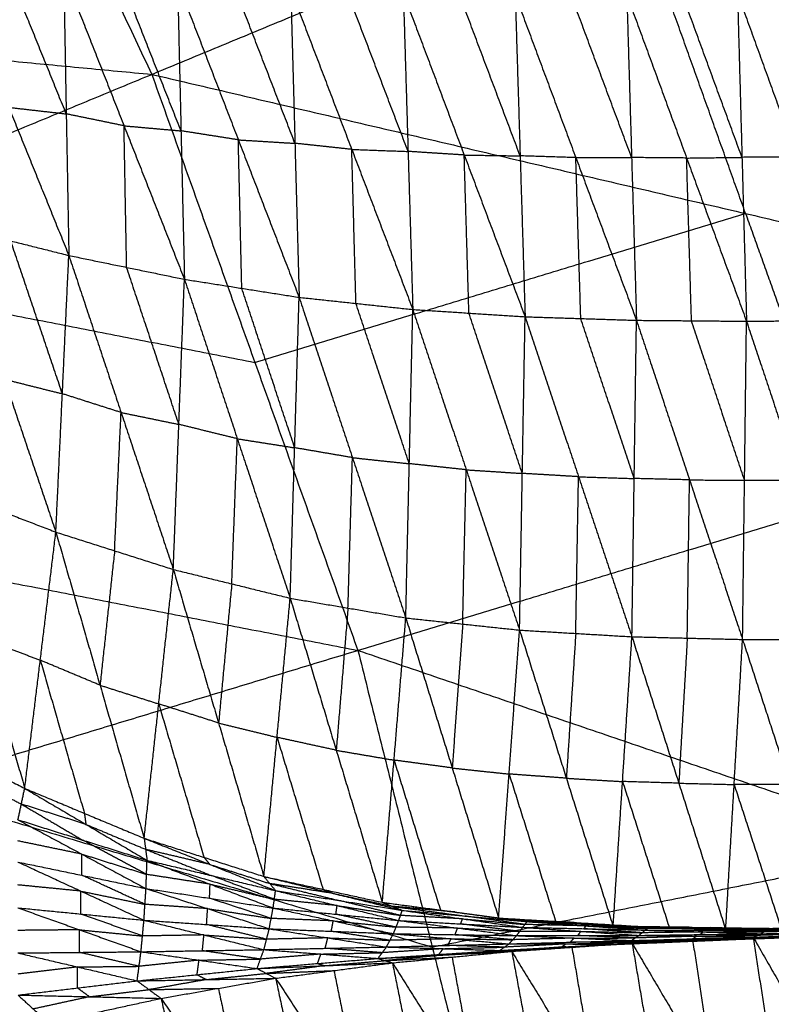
# Model space of a CAD drawing. Header units: millimetres. Extents: x -106 to 110, y -96 to 120.
# Tile 793 of 1020: x 47.54 to 53.65, y 23.78 to 31.78. Entities that reach past the tile are written whole.
import ezdxf

# ---------------------------------------------------------------- set-up
doc = ezdxf.new("R2010")
doc.units = ezdxf.units.MM
doc.header["$MEASUREMENT"] = 0
doc.layers.add('Default', color=7, linetype='Continuous', true_color=0x000000)

msp = doc.modelspace()

# ---------------------------------------------------------------- linework, layer by layer
at = {"layer": 'Default'}
for points in [[(46.4929, 35.8339, 3.8611), (47.5556, 33.5871, 3.8611), (48.6183, 31.3402, 3.8611)], [(48.6183, 31.3402, 3.8611), (52.4683, 32.9349, 3.9066), (56.3184, 34.5297, 3.952)], [(53.4435, 30.2096, 3.9066), (52.9559, 31.5723, 3.9066), (52.4683, 32.9349, 3.9066)], [(46.9682, 32.2754, -2.4363), (47.4562, 31.072, -2.3748), (47.9441, 29.8685, -2.3133)], [(39.6721, 32.1882, 3.8092), (44.1452, 31.7642, 3.8351), (48.6183, 31.3402, 3.8611)], [(47.9228, 31.0189, -2.4479), (47.6789, 31.6206, -2.4787), (47.4349, 32.2223, -2.5094)], [(47.9016, 32.1693, -2.5825), (47.9228, 31.0189, -2.4479), (47.9441, 29.8685, -2.3133)], [(47.9016, 32.1693, -2.5825), (48.3925, 30.9221, -2.5041), (48.8834, 29.6749, -2.4257)], [(48.8554, 30.8812, -2.5663), (48.6099, 31.5048, -2.6055), (48.3645, 32.1284, -2.6447)], [(48.8274, 32.0875, -2.7068), (48.8554, 30.8812, -2.5663), (48.8834, 29.6749, -2.4257)], [(48.8274, 32.0875, -2.7068), (49.3214, 30.8079, -2.6115), (49.8155, 29.5284, -2.5162)], [(49.7814, 30.7797, -2.6613), (49.5343, 31.4194, -2.7089), (49.2873, 32.0592, -2.7566)], [(49.7472, 32.031, -2.8064), (49.7814, 30.7797, -2.6613), (49.8155, 29.5284, -2.5162)], [(49.7472, 32.031, -2.8064), (50.2432, 30.7302, -2.6952), (50.7391, 29.4294, -2.5839)], [(50.7007, 30.7138, -2.7322), (50.4527, 31.3642, -2.7878), (50.2047, 32.0146, -2.8434)], [(50.6622, 31.9981, -2.8805), (50.7007, 30.7138, -2.7322), (50.7391, 29.4294, -2.5839)], [(50.6622, 31.9981, -2.8805), (51.157, 30.6844, -2.7555), (51.6518, 29.3706, -2.6306)], [(51.6115, 30.6778, -2.7807), (51.3641, 31.3347, -2.8432), (51.1167, 31.9916, -2.9057)], [(51.5712, 31.985, -2.9309), (51.6115, 30.6778, -2.7807), (51.6518, 29.3706, -2.6306)], [(51.5712, 31.985, -2.9309), (52.064, 30.6634, -2.7952), (52.5569, 29.3418, -2.6596)], [(52.5174, 30.664, -2.8106), (52.271, 31.3249, -2.8784), (52.0245, 31.9857, -2.9462)], [(52.4779, 31.9863, -2.9615), (52.5174, 30.664, -2.8106), (52.5569, 29.3418, -2.6596)], [(52.4779, 31.9863, -2.9615), (52.9645, 30.6602, -2.8181), (53.4511, 29.3341, -2.6747)], [(53.4143, 30.6658, -2.8256), (53.171, 31.3289, -2.8973), (52.9277, 31.992, -2.9691)], [(53.3775, 31.9976, -2.9766), (53.4143, 30.6658, -2.8256), (53.4511, 29.3341, -2.6747)], [(53.3775, 31.9976, -2.9766), (53.8592, 30.6693, -2.8273), (54.3408, 29.341, -2.678)], [(41.473, 28.3805, 3.8092), (45.0456, 29.8603, 3.8351), (48.6183, 31.3402, 3.8611)], [(48.6183, 31.3402, 3.8611), (49.4556, 28.9999, 3.8611), (50.2929, 26.6597, 3.8611)], [(48.6183, 31.3402, 3.8611), (53.4435, 30.2096, 3.9066), (58.2687, 29.0791, 3.952)], [(47.4562, 31.072, -2.3748), (47.6895, 31.0454, -2.4114), (47.9228, 31.0189, -2.4479)], [(48.3925, 30.9221, -2.5041), (48.1576, 30.9705, -2.476), (47.9228, 31.0189, -2.4479)], [(48.4137, 29.7717, -2.3695), (48.4031, 30.3469, -2.4368), (48.3925, 30.9221, -2.5041)], [(48.3925, 30.9221, -2.5041), (48.6239, 30.9016, -2.5352), (48.8554, 30.8812, -2.5663)], [(49.3214, 30.8079, -2.6115), (49.0884, 30.8446, -2.5889), (48.8554, 30.8812, -2.5663)], [(49.3494, 29.6016, -2.471), (49.3354, 30.2048, -2.5412), (49.3214, 30.8079, -2.6115)], [(49.3214, 30.8079, -2.6115), (49.5514, 30.7938, -2.6364), (49.7814, 30.7797, -2.6613)], [(50.2432, 30.7302, -2.6952), (50.0123, 30.7549, -2.6782), (49.7814, 30.7797, -2.6613)], [(50.2773, 29.4789, -2.5501), (50.2603, 30.1045, -2.6226), (50.2432, 30.7302, -2.6952)], [(50.2432, 30.7302, -2.6952), (50.4719, 30.722, -2.7137), (50.7007, 30.7138, -2.7322)], [(51.157, 30.6844, -2.7555), (50.9288, 30.6991, -2.7439), (50.7007, 30.7138, -2.7322)], [(51.1955, 29.4, -2.6072), (51.1762, 30.0422, -2.6814), (51.157, 30.6844, -2.7555)], [(51.157, 30.6844, -2.7555), (51.3842, 30.6811, -2.7681), (51.6115, 30.6778, -2.7807)], [(52.064, 30.6634, -2.7952), (51.8378, 30.6706, -2.788), (51.6115, 30.6778, -2.7807)], [(52.064, 30.6634, -2.7952), (52.2907, 30.6637, -2.8029), (52.5174, 30.664, -2.8106)], [(52.1043, 29.3562, -2.6451), (52.0842, 30.0098, -2.7202), (52.064, 30.6634, -2.7952)], [(52.9645, 30.6602, -2.8181), (52.7409, 30.6621, -2.8144), (52.5174, 30.664, -2.8106)], [(52.9645, 30.6602, -2.8181), (53.1894, 30.663, -2.8219), (53.4143, 30.6658, -2.8256)], [(53.004, 29.3379, -2.6672), (52.9842, 29.9991, -2.7426), (52.9645, 30.6602, -2.8181)], [(53.8592, 30.6693, -2.8273), (53.6367, 30.6676, -2.8265), (53.4143, 30.6658, -2.8256)], [(49.4556, 28.9999, 3.8611), (51.4495, 29.6048, 3.8838), (53.4435, 30.2096, 3.9066)], [(53.4435, 30.2096, 3.9066), (53.8621, 29.0395, 3.9066), (54.2808, 27.8694, 3.9066)], [(47.0001, 30.1052, -2.1813), (47.4194, 28.8629, -1.8118), (47.8387, 27.6206, -1.4422)], [(47.0001, 30.1052, -2.1813), (47.4721, 29.9868, -2.2473), (47.9441, 29.8685, -2.3133)], [(47.8914, 28.7445, -1.8778), (47.6818, 29.3657, -2.0625), (47.4721, 29.9868, -2.2473)], [(45.0456, 29.8603, 3.8351), (47.2506, 29.4301, 3.8481), (49.4556, 28.9999, 3.8611)], [(47.8387, 27.6206, -1.4422), (47.8914, 28.7445, -1.8778), (47.9441, 29.8685, -2.3133)], [(47.9441, 29.8685, -2.3133), (48.3685, 28.5926, -1.9137), (48.7929, 27.3167, -1.5141)], [(47.9441, 29.8685, -2.3133), (48.4137, 29.7717, -2.3695), (48.8834, 29.6749, -2.4257)], [(48.8381, 28.4958, -1.9699), (48.6259, 29.1337, -2.1697), (48.4137, 29.7717, -2.3695)], [(48.7929, 27.3167, -1.5141), (48.8381, 28.4958, -1.9699), (48.8834, 29.6749, -2.4257)], [(48.8834, 29.6749, -2.4257), (49.3131, 28.3791, -1.9989), (49.7428, 27.0834, -1.572)], [(48.8834, 29.6749, -2.4257), (49.3494, 29.6016, -2.471), (49.8155, 29.5284, -2.5162)], [(49.7791, 28.3059, -2.0441), (49.5643, 28.9537, -2.2575), (49.3494, 29.6016, -2.471)], [(49.7428, 27.0834, -1.572), (49.7791, 28.3059, -2.0441), (49.8155, 29.5284, -2.5162)], [(49.8155, 29.5284, -2.5162), (50.2488, 28.2258, -2.0658), (50.6822, 26.9232, -1.6154)], [(49.8155, 29.5284, -2.5162), (50.2773, 29.4789, -2.5501), (50.7391, 29.4294, -2.5839)], [(50.7107, 28.1763, -2.0997), (50.494, 28.8276, -2.3249), (50.2773, 29.4789, -2.5501)], [(50.6822, 26.9232, -1.6154), (50.7107, 28.1763, -2.0997), (50.7391, 29.4294, -2.5839)], [(50.7391, 29.4294, -2.5839), (51.173, 28.1268, -2.1146), (51.6068, 26.8243, -1.6452)], [(50.7391, 29.4294, -2.5839), (51.1955, 29.4, -2.6072), (51.6518, 29.3706, -2.6306)], [(51.6293, 28.0975, -2.1379), (51.4124, 28.7487, -2.3726), (51.1955, 29.4, -2.6072)], [(51.6068, 26.8243, -1.6452), (51.6293, 28.0975, -2.1379), (51.6518, 29.3706, -2.6306)], [(51.6518, 29.3706, -2.6306), (52.0859, 28.0705, -2.1471), (52.52, 26.7703, -1.6637)], [(51.6518, 29.3706, -2.6306), (52.1043, 29.3562, -2.6451), (52.5569, 29.3418, -2.6596)], [(52.5384, 28.0561, -2.1617), (52.3214, 28.7061, -2.4034), (52.1043, 29.3562, -2.6451)], [(52.52, 26.7703, -1.6637), (52.5384, 28.0561, -2.1617), (52.5569, 29.3418, -2.6596)], [(52.5569, 29.3418, -2.6596), (52.988, 28.045, -2.1663), (53.4191, 26.7482, -1.6731)], [(52.5569, 29.3418, -2.6596), (53.004, 29.3379, -2.6672), (53.4511, 29.3341, -2.6747)], [(53.4351, 28.0412, -2.1739), (53.2195, 28.6895, -2.4205), (53.004, 29.3379, -2.6672)], [(53.4191, 26.7482, -1.6731), (53.4351, 28.0412, -2.1739), (53.4511, 29.3341, -2.6747)], [(53.4511, 29.3341, -2.6747), (53.896, 29.3376, -2.6764), (54.3408, 29.341, -2.678)], [(53.4511, 29.3341, -2.6747), (53.8817, 28.0407, -2.1746), (54.3124, 26.7473, -1.6746)], [(50.2929, 26.6597, 3.8611), (54.2808, 27.8694, 3.9066), (58.2687, 29.0791, 3.952)], [(47.4194, 28.8629, -1.8118), (47.6554, 28.8037, -1.8448), (47.8914, 28.7445, -1.8778)], [(48.3685, 28.5926, -1.9137), (48.13, 28.6686, -1.8957), (47.8914, 28.7445, -1.8778)], [(48.3158, 27.4686, -1.4782), (48.3422, 28.0306, -1.6959), (48.3685, 28.5926, -1.9137)], [(48.3685, 28.5926, -1.9137), (48.6033, 28.5442, -1.9418), (48.8381, 28.4958, -1.9699)], [(49.3131, 28.3791, -1.9989), (49.0756, 28.4374, -1.9844), (48.8381, 28.4958, -1.9699)], [(41.473, 28.3805, 3.8092), (45.883, 27.5201, 3.8351), (50.2929, 26.6597, 3.8611)], [(49.2679, 27.2, -1.5431), (49.2905, 27.7896, -1.771), (49.3131, 28.3791, -1.9989)], [(49.3131, 28.3791, -1.9989), (49.5461, 28.3425, -2.0215), (49.7791, 28.3059, -2.0441)], [(50.2488, 28.2258, -2.0658), (50.014, 28.2658, -2.0549), (49.7791, 28.3059, -2.0441)], [(50.2125, 27.0033, -1.5937), (50.2307, 27.6145, -1.8297), (50.2488, 28.2258, -2.0658)], [(50.2488, 28.2258, -2.0658), (50.4798, 28.201, -2.0827), (50.7107, 28.1763, -2.0997)], [(51.173, 28.1268, -2.1146), (50.9418, 28.1516, -2.1071), (50.7107, 28.1763, -2.0997)], [(51.1445, 26.8738, -1.6303), (51.1588, 27.5003, -1.8724), (51.173, 28.1268, -2.1146)], [(51.173, 28.1268, -2.1146), (51.4011, 28.1122, -2.1262), (51.6293, 28.0975, -2.1379)], [(52.0859, 28.0705, -2.1471), (51.8576, 28.084, -2.1425), (51.6293, 28.0975, -2.1379)], [(52.0634, 26.7973, -1.6545), (52.0747, 27.4339, -1.9008), (52.0859, 28.0705, -2.1471)], [(52.0859, 28.0705, -2.1471), (52.3122, 28.0633, -2.1544), (52.5384, 28.0561, -2.1617)], [(52.988, 28.045, -2.1663), (52.7632, 28.0505, -2.164), (52.5384, 28.0561, -2.1617)], [(52.9696, 26.7593, -1.6684), (52.9788, 27.4021, -1.9174), (52.988, 28.045, -2.1663)], [(52.988, 28.045, -2.1663), (53.2116, 28.0431, -2.1701), (53.4351, 28.0412, -2.1739)], [(53.8817, 28.0407, -2.1746), (53.6584, 28.0409, -2.1743), (53.4351, 28.0412, -2.1739)], [(46.8877, 27.9866, -1.3579), (47.2365, 26.7623, -0.6241), (47.5853, 25.538, 0.1097)], [(46.8877, 27.9866, -1.3579), (47.3632, 27.8036, -1.4001), (47.8387, 27.6206, -1.4422)], [(47.5853, 25.538, 0.1097), (47.712, 26.5793, -0.6663), (47.8387, 27.6206, -1.4422)], [(47.8387, 27.6206, -1.4422), (48.1974, 26.3765, -0.6634), (48.5561, 25.1324, 0.1154)], [(47.8387, 27.6206, -1.4422), (48.3158, 27.4686, -1.4782), (48.7929, 27.3167, -1.5141)], [(48.3158, 27.4686, -1.4782), (48.2566, 26.9225, -1.0708), (48.1974, 26.3765, -0.6634)], [(48.5561, 25.1324, 0.1154), (48.6745, 26.2245, -0.6993), (48.7929, 27.3167, -1.5141)], [(48.7929, 27.3167, -1.5141), (49.161, 26.0694, -0.6962), (49.5292, 24.8222, 0.1218)], [(48.7929, 27.3167, -1.5141), (49.2679, 27.2, -1.5431), (49.7428, 27.0834, -1.572)], [(49.2679, 27.2, -1.5431), (49.2144, 26.6347, -1.1196), (49.161, 26.0694, -0.6962)], [(49.5292, 24.8222, 0.1218), (49.636, 25.9528, -0.7251), (49.7428, 27.0834, -1.572)], [(49.7428, 27.0834, -1.572), (50.1171, 25.8479, -0.7216), (50.4915, 24.6123, 0.1287)], [(49.7428, 27.0834, -1.572), (50.2125, 27.0033, -1.5937), (50.6822, 26.9232, -1.6154)], [(50.2125, 27.0033, -1.5937), (50.1648, 26.4256, -1.1577), (50.1171, 25.8479, -0.7216)], [(50.4915, 24.6123, 0.1287), (50.5869, 25.7678, -0.7433), (50.6822, 26.9232, -1.6154)], [(50.6822, 26.9232, -1.6154), (51.0594, 25.7041, -0.7395), (51.4365, 24.4849, 0.1363)], [(50.6822, 26.9232, -1.6154), (51.1445, 26.8738, -1.6303), (51.6068, 26.8243, -1.6452)], [(51.1445, 26.8738, -1.6303), (51.102, 26.2889, -1.1849), (51.0594, 25.7041, -0.7395)], [(51.4365, 24.4849, 0.1363), (51.5217, 25.6546, -0.7545), (51.6068, 26.8243, -1.6452)], [(51.6068, 26.8243, -1.6452), (51.9872, 25.6206, -0.7503), (52.3675, 24.4169, 0.1446)], [(51.6068, 26.8243, -1.6452), (52.0634, 26.7973, -1.6545), (52.52, 26.7703, -1.6637)], [(47.2365, 26.7623, -0.6241), (47.4742, 26.6708, -0.6452), (47.712, 26.5793, -0.6663)], [(52.0634, 26.7973, -1.6545), (52.0253, 26.209, -1.2024), (51.9872, 25.6206, -0.7503)], [(52.3675, 24.4169, 0.1446), (52.4438, 25.5936, -0.7596), (52.52, 26.7703, -1.6637)], [(52.52, 26.7703, -1.6637), (52.9009, 25.5803, -0.7551), (53.2819, 24.3903, 0.1536)], [(52.52, 26.7703, -1.6637), (52.9696, 26.7593, -1.6684), (53.4191, 26.7482, -1.6731)], [(52.9696, 26.7593, -1.6684), (52.9353, 26.1698, -1.2117), (52.9009, 25.5803, -0.7551)], [(53.2819, 24.3903, 0.1536), (53.3505, 25.5693, -0.7597), (53.4191, 26.7482, -1.6731)], [(53.4191, 26.7482, -1.6731), (53.8043, 25.5692, -0.7547), (54.1894, 24.3903, 0.1636)], [(53.4191, 26.7482, -1.6731), (53.8658, 26.7478, -1.6738), (54.3124, 26.7473, -1.6746)], [(42.892, 24.4147, 3.8092), (46.5925, 25.5372, 3.8351), (50.2929, 26.6597, 3.8611)], [(50.2929, 26.6597, 3.8611), (50.8969, 24.2487, 3.8611), (51.5008, 21.8376, 3.8611)], [(50.2929, 26.6597, 3.8611), (54.9841, 25.0617, 3.9066), (59.6753, 23.4636, 3.952)], [(47.712, 26.5793, -0.6663), (47.8914, 25.9572, -0.2769), (48.0707, 25.3352, 0.1126)], [(48.1974, 26.3765, -0.6634), (47.9547, 26.4779, -0.6648), (47.712, 26.5793, -0.6663)], [(48.1974, 26.3765, -0.6634), (48.436, 26.3005, -0.6814), (48.6745, 26.2245, -0.6993)], [(48.6745, 26.2245, -0.6993), (48.8586, 25.6009, -0.2904), (49.0426, 24.9773, 0.1186)], [(49.161, 26.0694, -0.6962), (48.9178, 26.147, -0.6978), (48.6745, 26.2245, -0.6993)], [(46.6308, 26.0253, 0.1045), (47.108, 25.7817, 0.1071), (47.5853, 25.538, 0.1097)], [(49.161, 26.0694, -0.6962), (49.3985, 26.0111, -0.7106), (49.636, 25.9528, -0.7251)], [(49.636, 25.9528, -0.7251), (49.8231, 25.335, -0.2999), (50.0103, 24.7173, 0.1252)], [(50.1171, 25.8479, -0.7216), (49.8765, 25.9003, -0.7234), (49.636, 25.9528, -0.7251)], [(50.1171, 25.8479, -0.7216), (50.352, 25.8078, -0.7325), (50.5869, 25.7678, -0.7433)], [(50.5869, 25.7678, -0.7433), (50.7754, 25.1582, -0.3054), (50.964, 24.5486, 0.1325)], [(51.0594, 25.7041, -0.7395), (50.8231, 25.7359, -0.7414), (50.5869, 25.7678, -0.7433)], [(51.0594, 25.7041, -0.7395), (51.2905, 25.6793, -0.747), (51.5217, 25.6546, -0.7545)], [(47.0808, 25.6542, -0.046), (47.3194, 25.5324, -0.0447), (47.5581, 25.4105, -0.0434)], [(51.5217, 25.6546, -0.7545), (51.7119, 25.0528, -0.307), (51.902, 24.4509, 0.1404)], [(51.9872, 25.6206, -0.7503), (51.7544, 25.6376, -0.7524), (51.5217, 25.6546, -0.7545)], [(51.9872, 25.6206, -0.7503), (52.2155, 25.6071, -0.7549), (52.4438, 25.5936, -0.7596)], [(46.5925, 25.5372, 3.8351), (48.7447, 24.8929, 3.8481), (50.8969, 24.2487, 3.8611)], [(47.5308, 25.2831, -0.1965), (47.5581, 25.4105, -0.0434), (47.5853, 25.538, 0.1097)], [(47.5853, 25.538, 0.1097), (48.0707, 25.3352, 0.1126), (48.5561, 25.1324, 0.1154)], [(47.5853, 25.538, 0.1097), (48.0824, 25.2457, 0.004), (48.5796, 24.9534, -0.1018)], [(52.4438, 25.5936, -0.7596), (52.6342, 24.9986, -0.3052), (52.8247, 24.4036, 0.1491)], [(52.9009, 25.5803, -0.7551), (52.6724, 25.587, -0.7573), (52.4438, 25.5936, -0.7596)], [(52.9009, 25.5803, -0.7551), (53.1257, 25.5748, -0.7574), (53.3505, 25.5693, -0.7597)], [(53.3505, 25.5693, -0.7597), (53.5431, 24.9798, -0.3006), (53.7357, 24.3903, 0.1586)], [(53.8043, 25.5692, -0.7547), (53.5774, 25.5693, -0.7572), (53.3505, 25.5693, -0.7597)], [(47.5581, 25.4105, -0.0434), (47.8066, 25.2644, -0.0963), (48.0552, 25.1182, -0.1491)], [(48.0824, 25.2457, 0.004), (47.8202, 25.3281, -0.0197), (47.5581, 25.4105, -0.0434)], [(47.5308, 25.2831, -0.1965), (48.0509, 25.0038, -0.2136), (48.571, 24.7246, -0.2307)], [(47.5308, 25.2831, -0.1965), (48.0552, 25.1182, -0.1491), (48.5796, 24.9534, -0.1018)], [(48.0707, 25.3352, 0.1126), (48.0766, 25.2904, 0.0583), (48.0824, 25.2457, 0.004)], [(48.0824, 25.2457, 0.004), (48.3251, 25.1443, 0.0054), (48.5679, 25.0429, 0.0068)], [(48.5561, 25.1324, 0.1154), (48.5679, 25.0429, 0.0068), (48.5796, 24.9534, -0.1018)], [(48.5561, 25.1324, 0.1154), (49.0426, 24.9773, 0.1186), (49.5292, 24.8222, 0.1218)], [(48.5561, 25.1324, 0.1154), (49.09, 24.9198, 0.0457), (49.6239, 24.7073, -0.0241)], [(48.0509, 25.0038, -0.2136), (47.7908, 25.0576, -0.2498), (47.5306, 25.1114, -0.2861)], [(48.5753, 24.839, -0.1663), (48.3152, 24.9786, -0.1577), (48.0552, 25.1182, -0.1491)], [(48.5679, 25.0429, 0.0068), (48.8348, 24.9366, -0.0281), (49.1017, 24.8303, -0.0629)], [(49.09, 24.9198, 0.0457), (48.8289, 24.9813, 0.0263), (48.5679, 25.0429, 0.0068)], [(50.8969, 24.2487, 3.8611), (52.9405, 24.6552, 3.8838), (54.9841, 25.0617, 3.9066)], [(48.0507, 24.8322, -0.3032), (48.0508, 24.918, -0.2584), (48.0509, 25.0038, -0.2136)], [(48.0509, 25.0038, -0.2136), (48.3131, 24.9214, -0.1899), (48.5753, 24.839, -0.1663)], [(49.0426, 24.9773, 0.1186), (49.0663, 24.9486, 0.0821), (49.09, 24.9198, 0.0457)], [(47.5304, 24.9397, -0.3756), (48.0424, 24.7032, -0.3169), (48.5545, 24.4668, -0.2581)], [(47.5304, 24.9397, -0.3756), (48.0507, 24.8322, -0.3032), (48.571, 24.7246, -0.2307)], [(48.571, 24.7246, -0.2307), (48.5753, 24.839, -0.1663), (48.5796, 24.9534, -0.1018)], [(48.5796, 24.9534, -0.1018), (49.0918, 24.7597, -0.1074), (49.604, 24.5661, -0.113)], [(48.5796, 24.9534, -0.1018), (49.1017, 24.8303, -0.0629), (49.6239, 24.7073, -0.0241)], [(49.09, 24.9198, 0.0457), (49.3332, 24.8423, 0.0473), (49.5765, 24.7648, 0.0488)], [(48.5627, 24.5957, -0.2444), (48.3067, 24.7139, -0.2738), (48.0507, 24.8322, -0.3032)], [(49.0918, 24.7597, -0.1074), (48.8335, 24.7993, -0.1368), (48.5753, 24.839, -0.1663)], [(49.6139, 24.6367, -0.0685), (49.3578, 24.7335, -0.0657), (49.1017, 24.8303, -0.0629)], [(49.5292, 24.8222, 0.1218), (49.5765, 24.7648, 0.0488), (49.6239, 24.7073, -0.0241)], [(49.5292, 24.8222, 0.1218), (50.0103, 24.7173, 0.1252), (50.4915, 24.6123, 0.1287)], [(49.5292, 24.8222, 0.1218), (50.0916, 24.6846, 0.0789), (50.6541, 24.5469, 0.036)], [(48.0424, 24.7032, -0.3169), (47.7864, 24.7284, -0.3566), (47.5303, 24.7536, -0.3964)], [(48.5545, 24.4668, -0.2581), (48.5627, 24.5957, -0.2444), (48.571, 24.7246, -0.2307)], [(48.571, 24.7246, -0.2307), (49.0716, 24.5608, -0.18), (49.5722, 24.397, -0.1293)], [(48.571, 24.7246, -0.2307), (49.0875, 24.6453, -0.1718), (49.604, 24.5661, -0.113)], [(49.0875, 24.6453, -0.1718), (49.0896, 24.7025, -0.1396), (49.0918, 24.7597, -0.1074)], [(49.0918, 24.7597, -0.1074), (49.3529, 24.6982, -0.0879), (49.6139, 24.6367, -0.0685)], [(49.5765, 24.7648, 0.0488), (49.8577, 24.696, 0.0274), (50.139, 24.6271, 0.006)], [(50.0916, 24.6846, 0.0789), (49.8341, 24.7247, 0.0639), (49.5765, 24.7648, 0.0488)], [(48.0423, 24.5172, -0.3376), (48.0424, 24.6102, -0.3273), (48.0424, 24.7032, -0.3169)], [(48.0424, 24.7032, -0.3169), (48.3026, 24.6495, -0.2807), (48.5627, 24.5957, -0.2444)], [(49.5881, 24.4815, -0.1211), (49.3378, 24.5634, -0.1465), (49.0875, 24.6453, -0.1718)], [(49.604, 24.5661, -0.113), (49.6139, 24.6367, -0.0685), (49.6239, 24.7073, -0.0241)], [(49.6239, 24.7073, -0.0241), (50.1241, 24.5859, -0.0236), (50.6243, 24.4645, -0.0232)], [(49.6239, 24.7073, -0.0241), (50.139, 24.6271, 0.006), (50.6541, 24.5469, 0.036)], [(50.0103, 24.7173, 0.1252), (50.051, 24.7009, 0.1021), (50.0916, 24.6846, 0.0789)], [(50.0916, 24.6846, 0.0789), (50.3322, 24.6321, 0.0806), (50.5728, 24.5796, 0.0824)], [(47.5302, 24.5675, -0.4171), (48.0304, 24.3891, -0.318), (48.5305, 24.2106, -0.2188)], [(47.5302, 24.5675, -0.4171), (48.0423, 24.5172, -0.3376), (48.5545, 24.4668, -0.2581)], [(49.0716, 24.5608, -0.18), (48.8171, 24.5782, -0.2122), (48.5627, 24.5957, -0.2444)], [(49.5722, 24.397, -0.1293), (49.5881, 24.4815, -0.1211), (49.604, 24.5661, -0.113)], [(49.604, 24.5661, -0.113), (50.0926, 24.4616, -0.0723), (50.5812, 24.3571, -0.0316)], [(49.604, 24.5661, -0.113), (50.1142, 24.5153, -0.0681), (50.6243, 24.4645, -0.0232)], [(50.1241, 24.5859, -0.0236), (49.869, 24.6113, -0.0461), (49.6139, 24.6367, -0.0685)], [(50.1142, 24.5153, -0.0681), (50.1191, 24.5506, -0.0458), (50.1241, 24.5859, -0.0236)], [(50.1241, 24.5859, -0.0236), (50.3816, 24.5458, -0.0086), (50.6392, 24.5057, 0.0064)], [(50.6392, 24.5057, 0.0064), (50.3891, 24.5664, 0.0062), (50.139, 24.6271, 0.006)], [(50.4915, 24.6123, 0.1287), (50.5728, 24.5796, 0.0824), (50.6541, 24.5469, 0.036)], [(50.4915, 24.6123, 0.1287), (50.964, 24.5486, 0.1325), (51.4365, 24.4849, 0.1363)], [(50.4915, 24.6123, 0.1287), (51.0799, 24.5337, 0.1047), (51.6683, 24.4551, 0.0807)], [(50.5728, 24.5796, 0.0824), (50.867, 24.5403, 0.0704), (51.1612, 24.501, 0.0583)], [(51.0799, 24.5337, 0.1047), (50.8263, 24.5567, 0.0935), (50.5728, 24.5796, 0.0824)], [(48.5425, 24.3387, -0.2385), (48.2924, 24.4279, -0.2881), (48.0423, 24.5172, -0.3376)], [(49.0633, 24.4319, -0.1937), (49.0674, 24.4963, -0.1869), (49.0716, 24.5608, -0.18)], [(49.0716, 24.5608, -0.18), (49.3298, 24.5212, -0.1506), (49.5881, 24.4815, -0.1211)], [(50.6028, 24.4108, -0.0274), (50.3585, 24.463, -0.0477), (50.1142, 24.5153, -0.0681)], [(50.6243, 24.4645, -0.0232), (50.6392, 24.5057, 0.0064), (50.6541, 24.5469, 0.036)], [(51.1432, 24.478, 0.039), (50.8912, 24.4919, 0.0227), (50.6392, 24.5057, 0.0064)], [(50.6541, 24.5469, 0.036), (51.1432, 24.478, 0.039), (51.6323, 24.4091, 0.042)], [(50.6541, 24.5469, 0.036), (51.1612, 24.501, 0.0583), (51.6683, 24.4551, 0.0807)], [(50.964, 24.5486, 0.1325), (51.022, 24.5412, 0.1186), (51.0799, 24.5337, 0.1047)], [(51.0799, 24.5337, 0.1047), (51.3162, 24.5019, 0.1066), (51.5524, 24.47, 0.1085)], [(51.6503, 24.4321, 0.0614), (51.4058, 24.4666, 0.0598), (51.1612, 24.501, 0.0583)], [(51.4365, 24.4849, 0.1363), (51.5524, 24.47, 0.1085), (51.6683, 24.4551, 0.0807)], [(51.4365, 24.4849, 0.1363), (51.902, 24.4509, 0.1404), (52.3675, 24.4169, 0.1446)], [(51.4365, 24.4849, 0.1363), (52.0503, 24.4484, 0.1249), (52.6642, 24.4118, 0.1136)], [(42.892, 24.4147, 3.8092), (47.1964, 23.1262, 3.8351), (51.5008, 21.8376, 3.8611)], [(48.5305, 24.2106, -0.2188), (48.5425, 24.3387, -0.2385), (48.5545, 24.4668, -0.2581)], [(48.5545, 24.4668, -0.2581), (49.0416, 24.3472, -0.1805), (49.5288, 24.2276, -0.1028)], [(48.5545, 24.4668, -0.2581), (49.0633, 24.4319, -0.1937), (49.5722, 24.397, -0.1293)], [(49.5505, 24.3123, -0.116), (49.3069, 24.3721, -0.1549), (49.0633, 24.4319, -0.1937)], [(50.0926, 24.4616, -0.0723), (49.8403, 24.4716, -0.0967), (49.5881, 24.4815, -0.1211)], [(50.0767, 24.377, -0.0805), (50.0846, 24.4193, -0.0764), (50.0926, 24.4616, -0.0723)], [(50.0926, 24.4616, -0.0723), (50.3477, 24.4362, -0.0499), (50.6028, 24.4108, -0.0274)], [(50.5812, 24.3571, -0.0316), (50.6028, 24.4108, -0.0274), (50.6243, 24.4645, -0.0232)], [(51.1037, 24.4031, 0.0077), (50.8532, 24.4069, -0.0099), (50.6028, 24.4108, -0.0274)], [(50.6243, 24.4645, -0.0232), (51.1037, 24.4031, 0.0077), (51.5831, 24.3416, 0.0386)], [(50.6243, 24.4645, -0.0232), (51.1283, 24.4368, 0.0094), (51.6323, 24.4091, 0.042)], [(51.0822, 24.3493, 0.0035), (51.0929, 24.3762, 0.0056), (51.1037, 24.4031, 0.0077)], [(51.1037, 24.4031, 0.0077), (51.3557, 24.3892, 0.024), (51.6077, 24.3754, 0.0403)], [(51.1283, 24.4368, 0.0094), (51.1358, 24.4574, 0.0242), (51.1432, 24.478, 0.039)], [(51.6077, 24.3754, 0.0403), (51.368, 24.4061, 0.0249), (51.1283, 24.4368, 0.0094)], [(51.1432, 24.478, 0.039), (51.3968, 24.4551, 0.0502), (51.6503, 24.4321, 0.0614)], [(51.5524, 24.47, 0.1085), (51.8593, 24.4517, 0.1028), (52.1662, 24.4335, 0.0971)], [(52.0503, 24.4484, 0.1249), (51.8014, 24.4592, 0.1167), (51.5524, 24.47, 0.1085)], [(51.5831, 24.3416, 0.0386), (51.6077, 24.3754, 0.0403), (51.6323, 24.4091, 0.042)], [(51.6323, 24.4091, 0.042), (51.6503, 24.4321, 0.0614), (51.6683, 24.4551, 0.0807)], [(51.6323, 24.4091, 0.042), (52.1049, 24.3763, 0.0649), (52.5774, 24.3434, 0.0878)], [(51.6323, 24.4091, 0.042), (52.1297, 24.3979, 0.0652), (52.627, 24.3866, 0.0884)], [(52.1476, 24.4209, 0.0845), (51.899, 24.4265, 0.0729), (51.6503, 24.4321, 0.0614)], [(51.6683, 24.4551, 0.0807), (52.1476, 24.4209, 0.0845), (52.627, 24.3866, 0.0884)], [(51.6683, 24.4551, 0.0807), (52.1662, 24.4335, 0.0971), (52.6642, 24.4118, 0.1136)], [(51.902, 24.4509, 0.1404), (51.9762, 24.4496, 0.1327), (52.0503, 24.4484, 0.1249)], [(52.0503, 24.4484, 0.1249), (52.2831, 24.4314, 0.127), (52.5158, 24.4143, 0.1291)], [(52.1297, 24.3979, 0.0652), (52.1386, 24.4094, 0.0749), (52.1476, 24.4209, 0.0845)], [(52.1476, 24.4209, 0.0845), (52.3966, 24.41, 0.0928), (52.6456, 24.3992, 0.101)], [(52.6456, 24.3992, 0.101), (52.4059, 24.4163, 0.0991), (52.1662, 24.4335, 0.0971)], [(52.3675, 24.4169, 0.1446), (52.5158, 24.4143, 0.1291), (52.6642, 24.4118, 0.1136)], [(52.3675, 24.4169, 0.1446), (52.8247, 24.4036, 0.1491), (53.2819, 24.3903, 0.1536)], [(52.3675, 24.4169, 0.1446), (53.0088, 24.4088, 0.1414), (53.6501, 24.4008, 0.1383)], [(52.5158, 24.4143, 0.1291), (52.8365, 24.4103, 0.1275), (53.1571, 24.4063, 0.1259)], [(53.0088, 24.4088, 0.1414), (52.7623, 24.4116, 0.1353), (52.5158, 24.4143, 0.1291)], [(52.627, 24.3866, 0.0884), (52.6456, 24.3992, 0.101), (52.6642, 24.4118, 0.1136)], [(52.6642, 24.4118, 0.1136), (53.1392, 24.399, 0.1175), (53.6142, 24.3861, 0.1213)], [(52.6642, 24.4118, 0.1136), (53.1571, 24.4063, 0.1259), (53.6501, 24.4008, 0.1383)], [(52.8247, 24.4036, 0.1491), (52.9168, 24.4062, 0.1453), (53.0088, 24.4088, 0.1414)], [(53.0088, 24.4088, 0.1414), (53.2374, 24.4022, 0.1437), (53.466, 24.3955, 0.1459)], [(53.6321, 24.3934, 0.1298), (53.3946, 24.3999, 0.1279), (53.1571, 24.4063, 0.1259)], [(53.6501, 24.4008, 0.1383), (54.1387, 24.405, 0.1477), (54.6274, 24.4093, 0.157)], [(48.0304, 24.3891, -0.318), (47.7804, 24.3866, -0.3537), (47.5303, 24.384, -0.3895)], [(48.0305, 24.2056, -0.2903), (48.0304, 24.2973, -0.3041), (48.0304, 24.3891, -0.318)], [(48.0304, 24.3891, -0.318), (48.2864, 24.3639, -0.2782), (48.5425, 24.3387, -0.2385)], [(49.0416, 24.3472, -0.1805), (48.7921, 24.3429, -0.2095), (48.5425, 24.3387, -0.2385)], [(49.0296, 24.2191, -0.1608), (49.0356, 24.2832, -0.1706), (49.0416, 24.3472, -0.1805)], [(49.0416, 24.3472, -0.1805), (49.296, 24.3297, -0.1482), (49.5505, 24.3123, -0.116)], [(49.5288, 24.2276, -0.1028), (49.5505, 24.3123, -0.116), (49.5722, 24.397, -0.1293)], [(50.0487, 24.3232, -0.0719), (49.7996, 24.3178, -0.094), (49.5505, 24.3123, -0.116)], [(49.5722, 24.397, -0.1293), (50.0487, 24.3232, -0.0719), (50.5252, 24.2495, -0.0146)], [(49.5722, 24.397, -0.1293), (50.0767, 24.377, -0.0805), (50.5812, 24.3571, -0.0316)], [(50.027, 24.2386, -0.0587), (50.0379, 24.2809, -0.0653), (50.0487, 24.3232, -0.0719)], [(50.0487, 24.3232, -0.0719), (50.301, 24.3132, -0.0475), (50.5532, 24.3033, -0.0231)], [(50.5532, 24.3033, -0.0231), (50.315, 24.3401, -0.0518), (50.0767, 24.377, -0.0805)], [(50.5252, 24.2495, -0.0146), (50.5532, 24.3033, -0.0231), (50.5812, 24.3571, -0.0316)], [(50.5812, 24.3571, -0.0316), (51.0512, 24.3159, 0.0088), (51.5212, 24.2747, 0.0492)], [(50.5812, 24.3571, -0.0316), (51.0822, 24.3493, 0.0035), (51.5831, 24.3416, 0.0386)], [(51.5522, 24.3082, 0.0439), (51.3172, 24.3288, 0.0237), (51.0822, 24.3493, 0.0035)], [(51.5212, 24.2747, 0.0492), (51.5522, 24.3082, 0.0439), (51.5831, 24.3416, 0.0386)], [(51.5831, 24.3416, 0.0386), (52.0803, 24.3425, 0.0632), (52.5774, 24.3434, 0.0878)], [(51.5831, 24.3416, 0.0386), (52.0495, 24.3217, 0.0664), (52.5159, 24.3017, 0.0943)], [(52.1049, 24.3763, 0.0649), (51.8563, 24.3758, 0.0526), (51.6077, 24.3754, 0.0403)], [(52.0495, 24.3217, 0.0664), (52.2981, 24.3221, 0.0787), (52.5466, 24.3226, 0.091)], [(52.0803, 24.3425, 0.0632), (52.0926, 24.3594, 0.064), (52.1049, 24.3763, 0.0649)], [(52.5466, 24.3226, 0.091), (52.3135, 24.3325, 0.0771), (52.0803, 24.3425, 0.0632)], [(52.1049, 24.3763, 0.0649), (52.3535, 24.3706, 0.0765), (52.6022, 24.365, 0.0881)], [(52.6022, 24.365, 0.0881), (52.3659, 24.3814, 0.0766), (52.1297, 24.3979, 0.0652)], [(52.442, 24.2727, 0.1165), (52.9738, 24.3007, 0.1362), (53.5056, 24.3287, 0.156)], [(52.5159, 24.3017, 0.0943), (52.5466, 24.3226, 0.091), (52.5774, 24.3434, 0.0878)], [(52.5159, 24.3017, 0.0943), (53.0128, 24.3156, 0.1102), (53.5098, 24.3295, 0.1261)], [(52.5211, 24.2806, 0.1459), (53.0133, 24.3047, 0.151), (53.5056, 24.3287, 0.156)], [(53.0436, 24.3365, 0.107), (52.7951, 24.3295, 0.099), (52.5466, 24.3226, 0.091)], [(52.5774, 24.3434, 0.0878), (52.6022, 24.365, 0.0881), (52.627, 24.3866, 0.0884)], [(52.5774, 24.3434, 0.0878), (53.0724, 24.3501, 0.105), (53.5673, 24.3567, 0.1222)], [(52.5774, 24.3434, 0.0878), (53.0436, 24.3365, 0.107), (53.5098, 24.3295, 0.1261)], [(53.0971, 24.3717, 0.1053), (52.8497, 24.3683, 0.0967), (52.6022, 24.365, 0.0881)], [(52.627, 24.3866, 0.0884), (53.0971, 24.3717, 0.1053), (53.5673, 24.3567, 0.1222)], [(52.627, 24.3866, 0.0884), (53.1206, 24.3864, 0.1049), (53.6142, 24.3861, 0.1213)], [(53.1392, 24.399, 0.1175), (52.8924, 24.3991, 0.1092), (52.6456, 24.3992, 0.101)], [(53.0128, 24.3156, 0.1102), (53.0282, 24.3261, 0.1086), (53.0436, 24.3365, 0.107)], [(53.0436, 24.3365, 0.107), (53.2911, 24.3398, 0.1156), (53.5385, 24.3431, 0.1242)], [(53.0724, 24.3501, 0.105), (53.0848, 24.3609, 0.1051), (53.0971, 24.3717, 0.1053)], [(53.5385, 24.3431, 0.1242), (53.3055, 24.3466, 0.1146), (53.0724, 24.3501, 0.105)], [(53.0971, 24.3717, 0.1053), (53.3439, 24.3716, 0.1135), (53.5907, 24.3714, 0.1218)], [(53.1206, 24.3864, 0.1049), (53.1299, 24.3927, 0.1112), (53.1392, 24.399, 0.1175)], [(53.5907, 24.3714, 0.1218), (53.3557, 24.3789, 0.1133), (53.1206, 24.3864, 0.1049)], [(53.1392, 24.399, 0.1175), (53.3857, 24.3962, 0.1236), (53.6321, 24.3934, 0.1298)], [(53.2819, 24.3903, 0.1536), (53.466, 24.3955, 0.1459), (53.6501, 24.4008, 0.1383)], [(53.2819, 24.3903, 0.1536), (53.7357, 24.3903, 0.1586), (54.1894, 24.3903, 0.1636)], [(53.4415, 24.3141, 0.1402), (53.971, 24.3395, 0.1538), (54.5005, 24.3649, 0.1674)], [(53.4415, 24.3141, 0.1402), (53.9429, 24.3316, 0.1493), (54.4443, 24.3492, 0.1583)], [(53.4415, 24.3141, 0.1402), (53.4756, 24.3218, 0.1332), (53.5098, 24.3295, 0.1261)], [(53.4415, 24.3141, 0.1402), (53.4735, 24.3214, 0.1481), (53.5056, 24.3287, 0.156)], [(53.466, 24.3955, 0.1459), (53.6929, 24.3955, 0.1484), (53.9198, 24.3955, 0.1509)], [(53.4735, 24.3214, 0.1481), (53.7383, 24.3341, 0.1549), (54.0031, 24.3468, 0.1617)], [(53.971, 24.3395, 0.1538), (53.7223, 24.3304, 0.151), (53.4735, 24.3214, 0.1481)], [(53.9771, 24.3394, 0.1422), (53.7263, 24.3306, 0.1377), (53.4756, 24.3218, 0.1332)], [(53.5056, 24.3287, 0.156), (54.0031, 24.3468, 0.1617), (54.5005, 24.3649, 0.1674)], [(53.5056, 24.3287, 0.156), (53.682, 23.1728, -0.7993), (53.8585, 22.0169, -1.7547)], [(53.5056, 24.3287, 0.156), (54.1567, 23.1911, -0.7981), (54.8079, 22.0535, -1.7523)], [(53.5098, 24.3295, 0.1261), (54.0072, 24.3439, 0.1373), (54.5047, 24.3583, 0.1485)], [(53.5098, 24.3295, 0.1261), (53.5385, 24.3431, 0.1242), (53.5673, 24.3567, 0.1222)], [(53.5098, 24.3295, 0.1261), (53.9771, 24.3394, 0.1422), (54.4443, 24.3492, 0.1583)], [(54.036, 24.3575, 0.1353), (53.7873, 24.3503, 0.1297), (53.5385, 24.3431, 0.1242)], [(53.5673, 24.3567, 0.1222), (53.5907, 24.3714, 0.1218), (53.6142, 24.3861, 0.1213)], [(53.5673, 24.3567, 0.1222), (54.0613, 24.3673, 0.134), (54.5553, 24.3778, 0.1457)], [(53.5673, 24.3567, 0.1222), (54.036, 24.3575, 0.1353), (54.5047, 24.3583, 0.1485)], [(54.0847, 24.382, 0.1335), (53.8377, 24.3767, 0.1277), (53.5907, 24.3714, 0.1218)], [(53.6142, 24.3861, 0.1213), (53.6321, 24.3934, 0.1298), (53.6501, 24.4008, 0.1383)], [(53.6142, 24.3861, 0.1213), (54.1052, 24.3929, 0.133), (54.5963, 24.3997, 0.1446)], [(53.6142, 24.3861, 0.1213), (54.0847, 24.382, 0.1335), (54.5553, 24.3778, 0.1457)], [(54.1232, 24.4002, 0.1414), (53.8777, 24.3968, 0.1356), (53.6321, 24.3934, 0.1298)], [(53.6501, 24.4008, 0.1383), (53.9198, 24.3955, 0.1509), (54.1894, 24.3903, 0.1636)], [(53.6501, 24.4008, 0.1383), (54.1232, 24.4002, 0.1414), (54.5963, 24.3997, 0.1446)], [(49.5288, 24.2276, -0.1028), (50.027, 24.2386, -0.0587), (50.5252, 24.2495, -0.0146)], [(50.4562, 24.1561, 0.0412), (50.4907, 24.2028, 0.0133), (50.5252, 24.2495, -0.0146)], [(50.5252, 24.2495, -0.0146), (51.0232, 24.2621, 0.0173), (51.5212, 24.2747, 0.0492)], [(50.5252, 24.2495, -0.0146), (50.9858, 24.2353, 0.035), (51.4464, 24.2211, 0.0846)], [(51.0512, 24.3159, 0.0088), (50.8022, 24.3096, -0.0072), (50.5532, 24.3033, -0.0231)], [(50.9858, 24.2353, 0.035), (51.2348, 24.2416, 0.0509), (51.4838, 24.2479, 0.0669)], [(51.0232, 24.2621, 0.0173), (51.0372, 24.289, 0.013), (51.0512, 24.3159, 0.0088)], [(51.4838, 24.2479, 0.0669), (51.2535, 24.255, 0.0421), (51.0232, 24.2621, 0.0173)], [(51.0512, 24.3159, 0.0088), (51.3017, 24.312, 0.0263), (51.5522, 24.3082, 0.0439)], [(51.4464, 24.2211, 0.0846), (51.9837, 24.2509, 0.1153), (52.5211, 24.2806, 0.1459)], [(51.4464, 24.2211, 0.0846), (51.4838, 24.2479, 0.0669), (51.5212, 24.2747, 0.0492)], [(51.4464, 24.2211, 0.0846), (51.9442, 24.2469, 0.1005), (52.442, 24.2727, 0.1165)], [(51.9816, 24.2737, 0.0828), (51.7327, 24.2608, 0.0748), (51.4838, 24.2479, 0.0669)], [(51.9837, 24.2509, 0.1153), (51.7392, 24.2341, 0.113), (51.4947, 24.2174, 0.1107)], [(51.4947, 24.2174, 0.1107), (51.7634, 24.2322, 0.126), (52.0321, 24.2471, 0.1414)], [(51.5212, 24.2747, 0.0492), (52.0186, 24.2882, 0.0717), (52.5159, 24.3017, 0.0943)], [(51.5212, 24.2747, 0.0492), (51.9816, 24.2737, 0.0828), (52.442, 24.2727, 0.1165)], [(51.5431, 24.2136, 0.1368), (52.0321, 24.2471, 0.1414), (52.5211, 24.2806, 0.1459)], [(52.0495, 24.3217, 0.0664), (51.8008, 24.3149, 0.0551), (51.5522, 24.3082, 0.0439)], [(51.9442, 24.2469, 0.1005), (51.9629, 24.2603, 0.0917), (51.9816, 24.2737, 0.0828)], [(51.9442, 24.2469, 0.1005), (51.964, 24.2489, 0.1079), (51.9837, 24.2509, 0.1153)], [(51.9816, 24.2737, 0.0828), (52.2303, 24.2804, 0.0941), (52.479, 24.2872, 0.1054)], [(51.9837, 24.2509, 0.1153), (52.2326, 24.2638, 0.1232), (52.4815, 24.2766, 0.1312)], [(52.0186, 24.2882, 0.0717), (52.034, 24.305, 0.0691), (52.0495, 24.3217, 0.0664)], [(52.479, 24.2872, 0.1054), (52.2488, 24.2877, 0.0885), (52.0186, 24.2882, 0.0717)], [(52.0321, 24.2471, 0.1414), (52.1302, 23.6704, -0.3327), (52.2284, 23.0938, -0.8067)], [(52.442, 24.2727, 0.1165), (52.9418, 24.2934, 0.1283), (53.4415, 24.3141, 0.1402)], [(52.442, 24.2727, 0.1165), (52.479, 24.2872, 0.1054), (52.5159, 24.3017, 0.0943)], [(52.442, 24.2727, 0.1165), (52.4815, 24.2766, 0.1312), (52.5211, 24.2806, 0.1459)], [(52.9787, 24.3079, 0.1172), (52.7288, 24.2975, 0.1113), (52.479, 24.2872, 0.1054)], [(52.4815, 24.2766, 0.1312), (52.7474, 24.2907, 0.1411), (53.0133, 24.3047, 0.151)], [(52.9738, 24.3007, 0.1362), (52.7277, 24.2887, 0.1337), (52.4815, 24.2766, 0.1312)], [(52.5159, 24.3017, 0.0943), (52.9787, 24.3079, 0.1172), (53.4415, 24.3141, 0.1402)], [(52.5211, 24.2806, 0.1459), (52.7174, 23.1273, -0.8021), (52.9138, 21.9739, -1.7502)], [(52.5211, 24.2806, 0.1459), (53.1898, 23.1488, -0.8044), (53.8585, 22.0169, -1.7547)], [(52.9418, 24.2934, 0.1283), (52.9602, 24.3006, 0.1228), (52.9787, 24.3079, 0.1172)], [(52.9418, 24.2934, 0.1283), (52.9578, 24.297, 0.1323), (52.9738, 24.3007, 0.1362)], [(52.9738, 24.3007, 0.1362), (53.2237, 24.3111, 0.1422), (53.4735, 24.3214, 0.1481)], [(52.9787, 24.3079, 0.1172), (53.2271, 24.3149, 0.1252), (53.4756, 24.3218, 0.1332)], [(53.4756, 24.3218, 0.1332), (53.2442, 24.3187, 0.1217), (53.0128, 24.3156, 0.1102)], [(53.0133, 24.3047, 0.151), (53.1016, 23.7267, -0.3267), (53.1898, 23.1488, -0.8044)], [(47.5305, 24.2005, -0.3618), (48.0305, 24.2056, -0.2903), (48.5305, 24.2106, -0.2188)], [(47.5305, 24.2005, -0.3618), (48.0147, 24.0873, -0.2277), (48.4989, 23.974, -0.0936)], [(48.5147, 24.0923, -0.1562), (48.2726, 24.1489, -0.2233), (48.0305, 24.2056, -0.2903)], [(48.4989, 23.974, -0.0936), (48.5147, 24.0923, -0.1562), (48.5305, 24.2106, -0.2188)], [(48.5305, 24.2106, -0.2188), (49.0296, 24.2191, -0.1608), (49.5288, 24.2276, -0.1028)], [(48.5305, 24.2106, -0.2188), (49.002, 24.1424, -0.1181), (49.4736, 24.0742, -0.0175)], [(49.5012, 24.1509, -0.0601), (49.2654, 24.185, -0.1105), (49.0296, 24.2191, -0.1608)], [(49.4736, 24.0742, -0.0175), (49.5012, 24.1509, -0.0601), (49.5288, 24.2276, -0.1028)], [(49.9925, 24.1919, -0.0308), (49.7468, 24.1714, -0.0455), (49.5012, 24.1509, -0.0601)], [(49.5288, 24.2276, -0.1028), (49.9925, 24.1919, -0.0308), (50.4562, 24.1561, 0.0412)], [(49.9649, 24.1152, 0.0118), (49.9787, 24.1535, -0.0095), (49.9925, 24.1919, -0.0308)], [(49.9925, 24.1919, -0.0308), (50.2416, 24.1973, -0.0087), (50.4907, 24.2028, 0.0133)], [(50.4907, 24.2028, 0.0133), (50.2589, 24.2207, -0.0227), (50.027, 24.2386, -0.0587)], [(50.4562, 24.1561, 0.0412), (50.9513, 24.1886, 0.0629), (51.4464, 24.2211, 0.0846)], [(50.4562, 24.1561, 0.0412), (50.9996, 24.1848, 0.089), (51.5431, 24.2136, 0.1368)], [(50.9858, 24.2353, 0.035), (50.7383, 24.219, 0.0242), (50.4907, 24.2028, 0.0133)], [(50.9996, 24.1848, 0.089), (50.7572, 24.1615, 0.0869), (50.5147, 24.1382, 0.0848)], [(50.5147, 24.1382, 0.0848), (50.7864, 24.1526, 0.1087), (51.0581, 24.167, 0.1326)], [(50.5732, 24.1204, 0.1285), (51.0581, 24.167, 0.1326), (51.5431, 24.2136, 0.1368)], [(50.9513, 24.1886, 0.0629), (50.9685, 24.212, 0.049), (50.9858, 24.2353, 0.035)], [(50.9513, 24.1886, 0.0629), (50.9755, 24.1867, 0.0759), (50.9996, 24.1848, 0.089)], [(50.9996, 24.1848, 0.089), (51.2472, 24.2011, 0.0998), (51.4947, 24.2174, 0.1107)], [(51.0581, 24.167, 0.1326), (51.1654, 23.5938, -0.336), (51.2726, 23.0207, -0.8047)], [(51.4464, 24.2211, 0.0846), (51.4947, 24.2174, 0.1107), (51.5431, 24.2136, 0.1368)], [(51.5431, 24.2136, 0.1368), (51.7576, 23.0673, -0.8005), (51.972, 21.921, -1.7379)], [(51.5431, 24.2136, 0.1368), (52.2284, 23.0938, -0.8067), (52.9138, 21.9739, -1.7502)], [(48.0147, 24.0873, -0.2277), (47.7728, 24.0584, -0.251), (47.5308, 24.0296, -0.2743)], [(48.0147, 24.0873, -0.2277), (48.2647, 24.0898, -0.192), (48.5147, 24.0923, -0.1562)], [(48.015, 23.9163, -0.1402), (48.0149, 24.0018, -0.184), (48.0147, 24.0873, -0.2277)], [(49.002, 24.1424, -0.1181), (48.7584, 24.1174, -0.1372), (48.5147, 24.0923, -0.1562)], [(48.9862, 24.0241, -0.0556), (48.9941, 24.0833, -0.0869), (49.002, 24.1424, -0.1181)], [(49.002, 24.1424, -0.1181), (49.2516, 24.1467, -0.0891), (49.5012, 24.1509, -0.0601)], [(49.4736, 24.0742, -0.0175), (49.9649, 24.1152, 0.0118), (50.4562, 24.1561, 0.0412)], [(49.4736, 24.0742, -0.0175), (50.0234, 24.0973, 0.0555), (50.5732, 24.1204, 0.1285)], [(50.0234, 24.0973, 0.0555), (49.7862, 24.0659, 0.0536), (49.549, 24.0346, 0.0518)], [(49.6245, 23.9949, 0.121), (50.0988, 24.0576, 0.1248), (50.5732, 24.1204, 0.1285)], [(49.9649, 24.1152, 0.0118), (49.9941, 24.1062, 0.0337), (50.0234, 24.0973, 0.0555)], [(50.0234, 24.0973, 0.0555), (50.269, 24.1178, 0.0702), (50.5147, 24.1382, 0.0848)], [(50.4562, 24.1561, 0.0412), (50.5147, 24.1382, 0.0848), (50.5732, 24.1204, 0.1285)], [(50.5732, 24.1204, 0.1285), (50.803, 22.9871, -0.7939), (51.0328, 21.8539, -1.7163)], [(50.5732, 24.1204, 0.1285), (51.2726, 23.0207, -0.8047), (51.972, 21.921, -1.7379)], [(48.4989, 23.974, -0.0936), (48.9862, 24.0241, -0.0556), (49.4736, 24.0742, -0.0175)], [(48.9862, 24.0241, -0.0556), (49.024, 24.0043, -0.0209), (49.0617, 23.9845, 0.0137)], [(49.0617, 23.9845, 0.0137), (49.3053, 24.0095, 0.0327), (49.549, 24.0346, 0.0518)], [(49.4736, 24.0742, -0.0175), (49.549, 24.0346, 0.0518), (49.6245, 23.9949, 0.121)], [(49.549, 24.0346, 0.0518), (49.8239, 24.0461, 0.0883), (50.0988, 24.0576, 0.1248)], [(50.0988, 24.0576, 0.1248), (50.2137, 23.491, -0.3365), (50.3286, 22.9244, -0.7977)], [(47.5312, 23.8586, -0.1868), (48.015, 23.9163, -0.1402), (48.4989, 23.974, -0.0936)], [(48.4989, 23.974, -0.0936), (49.0617, 23.9845, 0.0137), (49.6245, 23.9949, 0.121)], [(48.4989, 23.974, -0.0936), (48.5961, 23.9028, 0.0102), (48.6934, 23.8316, 0.1141)], [(49.0617, 23.9845, 0.0137), (48.8289, 23.9436, 0.012), (48.5961, 23.9028, 0.0102)], [(48.6934, 23.8316, 0.1141), (49.1589, 23.9133, 0.1175), (49.6245, 23.9949, 0.121)], [(49.6245, 23.9949, 0.121), (49.8651, 22.8824, -0.7812), (50.1057, 21.7699, -1.6834)], [(49.6245, 23.9949, 0.121), (50.3286, 22.9244, -0.7977), (51.0328, 21.8539, -1.7163)], [(47.5312, 23.8586, -0.1868), (47.6543, 23.7456, -0.0396), (47.7774, 23.6326, 0.1076)], [(47.5312, 23.8586, -0.1868), (48.1123, 23.8451, -0.0363), (48.6934, 23.8316, 0.1141)], [(48.1123, 23.8451, -0.0363), (47.8833, 23.7953, -0.038), (47.6543, 23.7456, -0.0396)], [(48.015, 23.9163, -0.1402), (48.0637, 23.8807, -0.0883), (48.1123, 23.8451, -0.0363)], [(48.1123, 23.8451, -0.0363), (48.3542, 23.874, -0.0131), (48.5961, 23.9028, 0.0102)], [(48.5961, 23.9028, 0.0102), (48.8775, 23.908, 0.0639), (49.1589, 23.9133, 0.1175)], [(49.1589, 23.9133, 0.1175), (49.2792, 23.357, -0.3336), (49.3995, 22.8008, -0.7847)], [(47.7774, 23.6326, 0.1076), (48.2354, 23.7321, 0.1108), (48.6934, 23.8316, 0.1141)], [(48.6934, 23.8316, 0.1141), (48.9402, 22.749, -0.7614), (49.1871, 21.6664, -1.637)], [(48.6934, 23.8316, 0.1141), (49.3995, 22.8008, -0.7847), (50.1057, 21.7699, -1.6834)]]:
    msp.add_open_spline(points, degree=2, dxfattribs=at)

doc.saveas('drawing.dxf')
